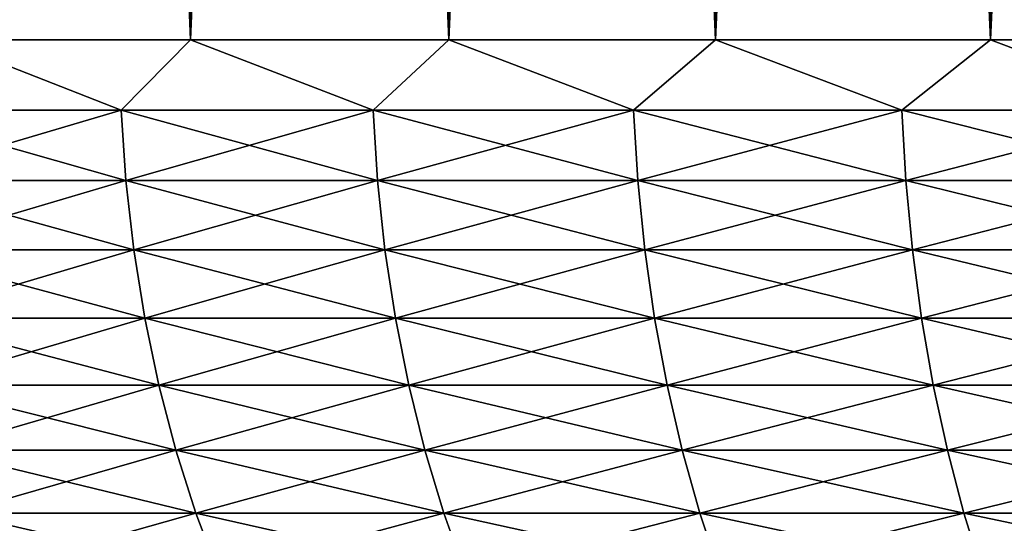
# Model space of a CAD drawing. Header units: millimetres. Extents: x -161 to 161, y -94 to 1149.
# Tile 312 of 656: x -7.118 to -5.621, y -92.835 to -92.069. Entities that reach past the tile are written whole.
import ezdxf

# ---------------------------------------------------------------- set-up
doc = ezdxf.new("R2010")
doc.units = ezdxf.units.MM
doc.header["$LTSCALE"] = 81.481481
for name, color, linetype in [('22', 7, 'CONTINUOUS'), ('23', 7, 'CONTINUOUS'), ('24', 7, 'CONTINUOUS'), ('25', 7, 'CONTINUOUS')]:
    doc.layers.add(name, color=color, linetype=linetype)

msp = doc.modelspace()

# ---------------------------------------------------------------- linework, layer by layer
at = {"layer": '22', "color": 7, "linetype": 'CONTINUOUS', "true_color": 0x323232}
for points in [[(-6.8584, -82.6, 8.6001), (-7.2373, -82.6, 8.2838), (-6.8584, -92.1, 8.6001), (-6.8584, -82.6, 8.6001)], [(-6.8584, -92.1, 8.6001), (-7.2373, -82.6, 8.2838), (-7.2373, -92.1, 8.2838), (-6.8584, -92.1, 8.6001)], [(-6.4656, -82.6, 8.8992), (-6.8584, -82.6, 8.6001), (-6.4656, -92.1, 8.8992), (-6.4656, -82.6, 8.8992)], [(-6.4656, -92.1, 8.8992), (-6.8584, -82.6, 8.6001), (-6.8584, -92.1, 8.6001), (-6.4656, -92.1, 8.8992)], [(-6.0599, -82.6, 9.1803), (-6.4656, -82.6, 8.8992), (-6.0599, -92.1, 9.1803), (-6.0599, -82.6, 9.1803)], [(-6.0599, -92.1, 9.1803), (-6.4656, -82.6, 8.8992), (-6.4656, -92.1, 8.8992), (-6.0599, -92.1, 9.1803)], [(-5.6419, -82.6, 9.4429), (-6.0599, -82.6, 9.1803), (-5.6419, -92.1, 9.4429), (-5.6419, -82.6, 9.4429)], [(-5.6419, -92.1, 9.4429), (-6.0599, -82.6, 9.1803), (-6.0599, -92.1, 9.1803), (-5.6419, -92.1, 9.4429)], [(-5.2126, -82.6, 9.6866), (-5.6419, -82.6, 9.4429), (-5.2126, -92.1, 9.6866), (-5.2126, -82.6, 9.6866)], [(-5.2126, -92.1, 9.6866), (-5.6419, -82.6, 9.4429), (-5.6419, -92.1, 9.4429), (-5.2126, -92.1, 9.6866)]]:
    msp.add_3dface(points, dxfattribs=at)
at = {"layer": '23', "color": 7, "linetype": 'CONTINUOUS', "true_color": 0x323232}
for points in [[(-7.2373, -82.6, -8.2838), (-6.8584, -82.6, -8.6001), (-7.2373, -92.1, -8.2838), (-7.2373, -82.6, -8.2838)], [(-7.2373, -92.1, -8.2838), (-6.8584, -82.6, -8.6001), (-6.8584, -92.1, -8.6001), (-7.2373, -92.1, -8.2838)], [(-6.8584, -82.6, -8.6001), (-6.4656, -82.6, -8.8992), (-6.8584, -92.1, -8.6001), (-6.8584, -82.6, -8.6001)], [(-6.8584, -92.1, -8.6001), (-6.4656, -82.6, -8.8992), (-6.4656, -92.1, -8.8992), (-6.8584, -92.1, -8.6001)], [(-6.4656, -82.6, -8.8992), (-6.0599, -82.6, -9.1803), (-6.4656, -92.1, -8.8992), (-6.4656, -82.6, -8.8992)], [(-6.4656, -92.1, -8.8992), (-6.0599, -82.6, -9.1803), (-6.0599, -92.1, -9.1803), (-6.4656, -92.1, -8.8992)], [(-6.0599, -82.6, -9.1803), (-5.6419, -82.6, -9.4429), (-6.0599, -92.1, -9.1803), (-6.0599, -82.6, -9.1803)], [(-6.0599, -92.1, -9.1803), (-5.6419, -82.6, -9.4429), (-5.6419, -92.1, -9.4429), (-6.0599, -92.1, -9.1803)], [(-5.6419, -82.6, -9.4429), (-5.2126, -82.6, -9.6866), (-5.6419, -92.1, -9.4429), (-5.6419, -82.6, -9.4429)], [(-5.6419, -92.1, -9.4429), (-5.2126, -82.6, -9.6866), (-5.2126, -92.1, -9.6866), (-5.6419, -92.1, -9.4429)]]:
    msp.add_3dface(points, dxfattribs=at)
at = {"layer": '24', "color": 7, "linetype": 'CONTINUOUS', "true_color": 0x323232}
for points in [[(-6.9641, -92.207, 8.5098), (-7.2373, -92.1, 8.2838), (-7.3337, -92.207, 8.1934), (-6.9641, -92.207, 8.5098)], [(-6.8584, -92.1, 8.6001), (-7.2373, -92.1, 8.2838), (-6.9641, -92.207, 8.5098), (-6.8584, -92.1, 8.6001)], [(-6.5809, -92.207, 8.8095), (-6.8584, -92.1, 8.6001), (-6.9641, -92.207, 8.5098), (-6.5809, -92.207, 8.8095)], [(-6.4656, -92.1, 8.8992), (-6.8584, -92.1, 8.6001), (-6.5809, -92.207, 8.8095), (-6.4656, -92.1, 8.8992)], [(-6.1848, -92.207, 9.092), (-6.4656, -92.1, 8.8992), (-6.5809, -92.207, 8.8095), (-6.1848, -92.207, 9.092)], [(-6.0599, -92.1, 9.1803), (-6.4656, -92.1, 8.8992), (-6.1848, -92.207, 9.092), (-6.0599, -92.1, 9.1803)], [(-5.7766, -92.207, 9.3567), (-6.0599, -92.1, 9.1803), (-6.1848, -92.207, 9.092), (-5.7766, -92.207, 9.3567)], [(-5.6419, -92.1, 9.4429), (-6.0599, -92.1, 9.1803), (-5.7766, -92.207, 9.3567), (-5.6419, -92.1, 9.4429)], [(-5.357, -92.207, 9.603), (-5.6419, -92.1, 9.4429), (-5.7766, -92.207, 9.3567), (-5.357, -92.207, 9.603)], [(-5.2126, -92.1, 9.6866), (-5.6419, -92.1, 9.4429), (-5.357, -92.207, 9.603), (-5.2126, -92.1, 9.6866)], [(-6.9641, -92.207, 8.5098), (-7.3337, -92.207, 8.1934), (-6.9569, -92.3136, 8.5009), (-6.9641, -92.207, 8.5098)], [(-6.9569, -92.3136, 8.5009), (-7.3337, -92.207, 8.1934), (-7.3261, -92.3136, 8.1849), (-6.9569, -92.3136, 8.5009)], [(-6.5809, -92.207, 8.8095), (-6.9641, -92.207, 8.5098), (-6.574, -92.3136, 8.8003), (-6.5809, -92.207, 8.8095)], [(-6.574, -92.3136, 8.8003), (-6.9641, -92.207, 8.5098), (-6.9569, -92.3136, 8.5009), (-6.574, -92.3136, 8.8003)], [(-6.1848, -92.207, 9.092), (-6.5809, -92.207, 8.8095), (-6.1783, -92.3136, 9.0825), (-6.1848, -92.207, 9.092)], [(-6.1783, -92.3136, 9.0825), (-6.5809, -92.207, 8.8095), (-6.574, -92.3136, 8.8003), (-6.1783, -92.3136, 9.0825)], [(-5.7766, -92.207, 9.3567), (-6.1848, -92.207, 9.092), (-5.7705, -92.3136, 9.3469), (-5.7766, -92.207, 9.3567)], [(-5.7705, -92.3136, 9.3469), (-6.1848, -92.207, 9.092), (-6.1783, -92.3136, 9.0825), (-5.7705, -92.3136, 9.3469)], [(-5.357, -92.207, 9.603), (-5.7766, -92.207, 9.3567), (-5.3515, -92.3136, 9.593), (-5.357, -92.207, 9.603)], [(-5.3515, -92.3136, 9.593), (-5.7766, -92.207, 9.3567), (-5.7705, -92.3136, 9.3469), (-5.3515, -92.3136, 9.593)], [(-6.9569, -92.3136, 8.5009), (-7.3261, -92.3136, 8.1849), (-6.9448, -92.4191, 8.4862), (-6.9569, -92.3136, 8.5009)], [(-6.9448, -92.4191, 8.4862), (-7.3261, -92.3136, 8.1849), (-7.3134, -92.4191, 8.1707), (-6.9448, -92.4191, 8.4862)], [(-6.574, -92.3136, 8.8003), (-6.9569, -92.3136, 8.5009), (-6.5627, -92.4191, 8.7851), (-6.574, -92.3136, 8.8003)], [(-6.5627, -92.4191, 8.7851), (-6.9569, -92.3136, 8.5009), (-6.9448, -92.4191, 8.4862), (-6.5627, -92.4191, 8.7851)], [(-6.1783, -92.3136, 9.0825), (-6.574, -92.3136, 8.8003), (-6.1676, -92.4191, 9.0668), (-6.1783, -92.3136, 9.0825)], [(-6.1676, -92.4191, 9.0668), (-6.574, -92.3136, 8.8003), (-6.5627, -92.4191, 8.7851), (-6.1676, -92.4191, 9.0668)], [(-5.7705, -92.3136, 9.3469), (-6.1783, -92.3136, 9.0825), (-5.7605, -92.4191, 9.3307), (-5.7705, -92.3136, 9.3469)], [(-5.7605, -92.4191, 9.3307), (-6.1783, -92.3136, 9.0825), (-6.1676, -92.4191, 9.0668), (-5.7605, -92.4191, 9.3307)], [(-5.3515, -92.3136, 9.593), (-5.7705, -92.3136, 9.3469), (-5.3422, -92.4191, 9.5764), (-5.3515, -92.3136, 9.593)], [(-5.3422, -92.4191, 9.5764), (-5.7705, -92.3136, 9.3469), (-5.7605, -92.4191, 9.3307), (-5.3422, -92.4191, 9.5764)], [(-6.9448, -92.4191, 8.4862), (-7.3134, -92.4191, 8.1707), (-6.928, -92.5229, 8.4657), (-6.9448, -92.4191, 8.4862)], [(-6.928, -92.5229, 8.4657), (-7.3134, -92.4191, 8.1707), (-7.2957, -92.5229, 8.1509), (-6.928, -92.5229, 8.4657)], [(-6.5627, -92.4191, 8.7851), (-6.9448, -92.4191, 8.4862), (-6.5468, -92.5229, 8.7638), (-6.5627, -92.4191, 8.7851)], [(-6.5468, -92.5229, 8.7638), (-6.9448, -92.4191, 8.4862), (-6.928, -92.5229, 8.4657), (-6.5468, -92.5229, 8.7638)], [(-6.1676, -92.4191, 9.0668), (-6.5627, -92.4191, 8.7851), (-6.1527, -92.5229, 9.0448), (-6.1676, -92.4191, 9.0668)], [(-6.1527, -92.5229, 9.0448), (-6.5627, -92.4191, 8.7851), (-6.5468, -92.5229, 8.7638), (-6.1527, -92.5229, 9.0448)], [(-5.7605, -92.4191, 9.3307), (-6.1676, -92.4191, 9.0668), (-5.7466, -92.5229, 9.3081), (-5.7605, -92.4191, 9.3307)], [(-5.7466, -92.5229, 9.3081), (-6.1676, -92.4191, 9.0668), (-6.1527, -92.5229, 9.0448), (-5.7466, -92.5229, 9.3081)], [(-5.3422, -92.4191, 9.5764), (-5.7605, -92.4191, 9.3307), (-5.3293, -92.5229, 9.5532), (-5.3422, -92.4191, 9.5764)], [(-5.3293, -92.5229, 9.5532), (-5.7605, -92.4191, 9.3307), (-5.7466, -92.5229, 9.3081), (-5.3293, -92.5229, 9.5532)], [(-6.928, -92.5229, 8.4657), (-7.2957, -92.5229, 8.1509), (-6.9066, -92.6246, 8.4394), (-6.928, -92.5229, 8.4657)], [(-6.9066, -92.6246, 8.4394), (-7.2957, -92.5229, 8.1509), (-7.2731, -92.6246, 8.1257), (-6.9066, -92.6246, 8.4394)], [(-6.5468, -92.5229, 8.7638), (-6.928, -92.5229, 8.4657), (-6.5265, -92.6246, 8.7367), (-6.5468, -92.5229, 8.7638)], [(-6.5265, -92.6246, 8.7367), (-6.928, -92.5229, 8.4657), (-6.9066, -92.6246, 8.4394), (-6.5265, -92.6246, 8.7367)], [(-6.1527, -92.5229, 9.0448), (-6.5468, -92.5229, 8.7638), (-6.1337, -92.6246, 9.0168), (-6.1527, -92.5229, 9.0448)], [(-6.1337, -92.6246, 9.0168), (-6.5468, -92.5229, 8.7638), (-6.5265, -92.6246, 8.7367), (-6.1337, -92.6246, 9.0168)], [(-5.7466, -92.5229, 9.3081), (-6.1527, -92.5229, 9.0448), (-5.7288, -92.6246, 9.2793), (-5.7466, -92.5229, 9.3081)], [(-5.7288, -92.6246, 9.2793), (-6.1527, -92.5229, 9.0448), (-6.1337, -92.6246, 9.0168), (-5.7288, -92.6246, 9.2793)], [(-5.3293, -92.5229, 9.5532), (-5.7466, -92.5229, 9.3081), (-5.3128, -92.6246, 9.5236), (-5.3293, -92.5229, 9.5532)], [(-5.3128, -92.6246, 9.5236), (-5.7466, -92.5229, 9.3081), (-5.7288, -92.6246, 9.2793), (-5.3128, -92.6246, 9.5236)], [(-6.9066, -92.6246, 8.4394), (-7.2731, -92.6246, 8.1257), (-6.8806, -92.7236, 8.4077), (-6.9066, -92.6246, 8.4394)], [(-6.8806, -92.7236, 8.4077), (-7.2731, -92.6246, 8.1257), (-7.2457, -92.7236, 8.0951), (-6.8806, -92.7236, 8.4077)], [(-6.5265, -92.6246, 8.7367), (-6.9066, -92.6246, 8.4394), (-6.5019, -92.7236, 8.7038), (-6.5265, -92.6246, 8.7367)], [(-6.5019, -92.7236, 8.7038), (-6.9066, -92.6246, 8.4394), (-6.8806, -92.7236, 8.4077), (-6.5019, -92.7236, 8.7038)], [(-6.1337, -92.6246, 9.0168), (-6.5265, -92.6246, 8.7367), (-6.1106, -92.7236, 8.9829), (-6.1337, -92.6246, 9.0168)], [(-6.1106, -92.7236, 8.9829), (-6.5265, -92.6246, 8.7367), (-6.5019, -92.7236, 8.7038), (-6.1106, -92.7236, 8.9829)], [(-5.7288, -92.6246, 9.2793), (-6.1337, -92.6246, 9.0168), (-5.7073, -92.7236, 9.2444), (-5.7288, -92.6246, 9.2793)], [(-5.7073, -92.7236, 9.2444), (-6.1337, -92.6246, 9.0168), (-6.1106, -92.7236, 8.9829), (-5.7073, -92.7236, 9.2444)], [(-5.3128, -92.6246, 9.5236), (-5.7288, -92.6246, 9.2793), (-5.2928, -92.7236, 9.4878), (-5.3128, -92.6246, 9.5236)], [(-5.2928, -92.7236, 9.4878), (-5.7288, -92.6246, 9.2793), (-5.7073, -92.7236, 9.2444), (-5.2928, -92.7236, 9.4878)], [(-6.8806, -92.7236, 8.4077), (-7.2457, -92.7236, 8.0951), (-6.8502, -92.8194, 8.3705), (-6.8806, -92.7236, 8.4077)], [(-6.8502, -92.8194, 8.3705), (-7.2457, -92.7236, 8.0951), (-7.2137, -92.8194, 8.0593), (-6.8502, -92.8194, 8.3705)], [(-6.5019, -92.7236, 8.7038), (-6.8806, -92.7236, 8.4077), (-6.4732, -92.8194, 8.6653), (-6.5019, -92.7236, 8.7038)], [(-6.4732, -92.8194, 8.6653), (-6.8806, -92.7236, 8.4077), (-6.8502, -92.8194, 8.3705), (-6.4732, -92.8194, 8.6653)], [(-6.1106, -92.7236, 8.9829), (-6.5019, -92.7236, 8.7038), (-6.0836, -92.8194, 8.9432), (-6.1106, -92.7236, 8.9829)], [(-6.0836, -92.8194, 8.9432), (-6.5019, -92.7236, 8.7038), (-6.4732, -92.8194, 8.6653), (-6.0836, -92.8194, 8.9432)], [(-5.7073, -92.7236, 9.2444), (-6.1106, -92.7236, 8.9829), (-5.682, -92.8194, 9.2035), (-5.7073, -92.7236, 9.2444)], [(-5.682, -92.8194, 9.2035), (-6.1106, -92.7236, 8.9829), (-6.0836, -92.8194, 8.9432), (-5.682, -92.8194, 9.2035)], [(-5.2928, -92.7236, 9.4878), (-5.7073, -92.7236, 9.2444), (-5.2694, -92.8194, 9.4459), (-5.2928, -92.7236, 9.4878)], [(-5.2694, -92.8194, 9.4459), (-5.7073, -92.7236, 9.2444), (-5.682, -92.8194, 9.2035), (-5.2694, -92.8194, 9.4459)], [(-6.8502, -92.8194, 8.3705), (-7.2137, -92.8194, 8.0593), (-6.8155, -92.9116, 8.3282), (-6.8502, -92.8194, 8.3705)], [(-6.8155, -92.9116, 8.3282), (-7.2137, -92.8194, 8.0593), (-7.1772, -92.9116, 8.0185), (-6.8155, -92.9116, 8.3282)], [(-6.4732, -92.8194, 8.6653), (-6.8502, -92.8194, 8.3705), (-6.4404, -92.9116, 8.6215), (-6.4732, -92.8194, 8.6653)], [(-6.4404, -92.9116, 8.6215), (-6.8502, -92.8194, 8.3705), (-6.8155, -92.9116, 8.3282), (-6.4404, -92.9116, 8.6215)], [(-6.0836, -92.8194, 8.9432), (-6.4732, -92.8194, 8.6653), (-6.0528, -92.9116, 8.8979), (-6.0836, -92.8194, 8.9432)], [(-6.0528, -92.9116, 8.8979), (-6.4732, -92.8194, 8.6653), (-6.4404, -92.9116, 8.6215), (-6.0528, -92.9116, 8.8979)], [(-5.682, -92.8194, 9.2035), (-6.0836, -92.8194, 8.9432), (-5.6533, -92.9116, 9.157), (-5.682, -92.8194, 9.2035)], [(-5.6533, -92.9116, 9.157), (-6.0836, -92.8194, 8.9432), (-6.0528, -92.9116, 8.8979), (-5.6533, -92.9116, 9.157)], [(-5.2694, -92.8194, 9.4459), (-5.682, -92.8194, 9.2035), (-5.2427, -92.9116, 9.3981), (-5.2694, -92.8194, 9.4459)], [(-5.2427, -92.9116, 9.3981), (-5.682, -92.8194, 9.2035), (-5.6533, -92.9116, 9.157), (-5.2427, -92.9116, 9.3981)]]:
    msp.add_3dface(points, dxfattribs=at)
at = {"layer": '25', "color": 7, "linetype": 'CONTINUOUS', "true_color": 0x323232}
for points in [[(-7.3337, -92.207, -8.1934), (-7.2373, -92.1, -8.2838), (-6.9641, -92.207, -8.5098), (-7.3337, -92.207, -8.1934)], [(-7.2373, -92.1, -8.2838), (-6.8584, -92.1, -8.6001), (-6.9641, -92.207, -8.5098), (-7.2373, -92.1, -8.2838)], [(-6.9641, -92.207, -8.5098), (-6.8584, -92.1, -8.6001), (-6.5809, -92.207, -8.8095), (-6.9641, -92.207, -8.5098)], [(-6.8584, -92.1, -8.6001), (-6.4656, -92.1, -8.8992), (-6.5809, -92.207, -8.8095), (-6.8584, -92.1, -8.6001)], [(-6.5809, -92.207, -8.8095), (-6.4656, -92.1, -8.8992), (-6.1848, -92.207, -9.092), (-6.5809, -92.207, -8.8095)], [(-6.4656, -92.1, -8.8992), (-6.0599, -92.1, -9.1803), (-6.1848, -92.207, -9.092), (-6.4656, -92.1, -8.8992)], [(-6.1848, -92.207, -9.092), (-6.0599, -92.1, -9.1803), (-5.7766, -92.207, -9.3567), (-6.1848, -92.207, -9.092)], [(-6.0599, -92.1, -9.1803), (-5.6419, -92.1, -9.4429), (-5.7766, -92.207, -9.3567), (-6.0599, -92.1, -9.1803)], [(-5.7766, -92.207, -9.3567), (-5.6419, -92.1, -9.4429), (-5.357, -92.207, -9.603), (-5.7766, -92.207, -9.3567)], [(-5.6419, -92.1, -9.4429), (-5.2126, -92.1, -9.6866), (-5.357, -92.207, -9.603), (-5.6419, -92.1, -9.4429)], [(-7.3337, -92.207, -8.1934), (-6.9641, -92.207, -8.5098), (-7.3261, -92.3136, -8.1849), (-7.3337, -92.207, -8.1934)], [(-7.3261, -92.3136, -8.1849), (-6.9641, -92.207, -8.5098), (-6.9569, -92.3136, -8.5009), (-7.3261, -92.3136, -8.1849)], [(-6.9641, -92.207, -8.5098), (-6.5809, -92.207, -8.8095), (-6.9569, -92.3136, -8.5009), (-6.9641, -92.207, -8.5098)], [(-6.9569, -92.3136, -8.5009), (-6.5809, -92.207, -8.8095), (-6.574, -92.3136, -8.8003), (-6.9569, -92.3136, -8.5009)], [(-6.5809, -92.207, -8.8095), (-6.1848, -92.207, -9.092), (-6.574, -92.3136, -8.8003), (-6.5809, -92.207, -8.8095)], [(-6.574, -92.3136, -8.8003), (-6.1848, -92.207, -9.092), (-6.1783, -92.3136, -9.0825), (-6.574, -92.3136, -8.8003)], [(-6.1848, -92.207, -9.092), (-5.7766, -92.207, -9.3567), (-6.1783, -92.3136, -9.0825), (-6.1848, -92.207, -9.092)], [(-6.1783, -92.3136, -9.0825), (-5.7766, -92.207, -9.3567), (-5.7705, -92.3136, -9.3469), (-6.1783, -92.3136, -9.0825)], [(-5.7766, -92.207, -9.3567), (-5.357, -92.207, -9.603), (-5.7705, -92.3136, -9.3469), (-5.7766, -92.207, -9.3567)], [(-5.7705, -92.3136, -9.3469), (-5.357, -92.207, -9.603), (-5.3515, -92.3136, -9.593), (-5.7705, -92.3136, -9.3469)], [(-7.3261, -92.3136, -8.1849), (-6.9569, -92.3136, -8.5009), (-7.3134, -92.4191, -8.1707), (-7.3261, -92.3136, -8.1849)], [(-7.3134, -92.4191, -8.1707), (-6.9569, -92.3136, -8.5009), (-6.9448, -92.4191, -8.4862), (-7.3134, -92.4191, -8.1707)], [(-6.9569, -92.3136, -8.5009), (-6.574, -92.3136, -8.8003), (-6.9448, -92.4191, -8.4862), (-6.9569, -92.3136, -8.5009)], [(-6.9448, -92.4191, -8.4862), (-6.574, -92.3136, -8.8003), (-6.5627, -92.4191, -8.7851), (-6.9448, -92.4191, -8.4862)], [(-6.574, -92.3136, -8.8003), (-6.1783, -92.3136, -9.0825), (-6.5627, -92.4191, -8.7851), (-6.574, -92.3136, -8.8003)], [(-6.5627, -92.4191, -8.7851), (-6.1783, -92.3136, -9.0825), (-6.1676, -92.4191, -9.0668), (-6.5627, -92.4191, -8.7851)], [(-6.1783, -92.3136, -9.0825), (-5.7705, -92.3136, -9.3469), (-6.1676, -92.4191, -9.0668), (-6.1783, -92.3136, -9.0825)], [(-6.1676, -92.4191, -9.0668), (-5.7705, -92.3136, -9.3469), (-5.7605, -92.4191, -9.3307), (-6.1676, -92.4191, -9.0668)], [(-5.7705, -92.3136, -9.3469), (-5.3515, -92.3136, -9.593), (-5.7605, -92.4191, -9.3307), (-5.7705, -92.3136, -9.3469)], [(-5.7605, -92.4191, -9.3307), (-5.3515, -92.3136, -9.593), (-5.3422, -92.4191, -9.5764), (-5.7605, -92.4191, -9.3307)], [(-7.3134, -92.4191, -8.1707), (-6.9448, -92.4191, -8.4862), (-7.2957, -92.5229, -8.1509), (-7.3134, -92.4191, -8.1707)], [(-7.2957, -92.5229, -8.1509), (-6.9448, -92.4191, -8.4862), (-6.928, -92.5229, -8.4657), (-7.2957, -92.5229, -8.1509)], [(-6.9448, -92.4191, -8.4862), (-6.5627, -92.4191, -8.7851), (-6.928, -92.5229, -8.4657), (-6.9448, -92.4191, -8.4862)], [(-6.928, -92.5229, -8.4657), (-6.5627, -92.4191, -8.7851), (-6.5468, -92.5229, -8.7638), (-6.928, -92.5229, -8.4657)], [(-6.5627, -92.4191, -8.7851), (-6.1676, -92.4191, -9.0668), (-6.5468, -92.5229, -8.7638), (-6.5627, -92.4191, -8.7851)], [(-6.5468, -92.5229, -8.7638), (-6.1676, -92.4191, -9.0668), (-6.1527, -92.5229, -9.0448), (-6.5468, -92.5229, -8.7638)], [(-6.1676, -92.4191, -9.0668), (-5.7605, -92.4191, -9.3307), (-6.1527, -92.5229, -9.0448), (-6.1676, -92.4191, -9.0668)], [(-6.1527, -92.5229, -9.0448), (-5.7605, -92.4191, -9.3307), (-5.7466, -92.5229, -9.3081), (-6.1527, -92.5229, -9.0448)], [(-5.7605, -92.4191, -9.3307), (-5.3422, -92.4191, -9.5764), (-5.7466, -92.5229, -9.3081), (-5.7605, -92.4191, -9.3307)], [(-5.7466, -92.5229, -9.3081), (-5.3422, -92.4191, -9.5764), (-5.3293, -92.5229, -9.5532), (-5.7466, -92.5229, -9.3081)], [(-7.2957, -92.5229, -8.1509), (-6.928, -92.5229, -8.4657), (-7.2731, -92.6246, -8.1257), (-7.2957, -92.5229, -8.1509)], [(-7.2731, -92.6246, -8.1257), (-6.928, -92.5229, -8.4657), (-6.9066, -92.6246, -8.4394), (-7.2731, -92.6246, -8.1257)], [(-6.928, -92.5229, -8.4657), (-6.5468, -92.5229, -8.7638), (-6.9066, -92.6246, -8.4394), (-6.928, -92.5229, -8.4657)], [(-6.9066, -92.6246, -8.4394), (-6.5468, -92.5229, -8.7638), (-6.5265, -92.6246, -8.7367), (-6.9066, -92.6246, -8.4394)], [(-6.5468, -92.5229, -8.7638), (-6.1527, -92.5229, -9.0448), (-6.5265, -92.6246, -8.7367), (-6.5468, -92.5229, -8.7638)], [(-6.5265, -92.6246, -8.7367), (-6.1527, -92.5229, -9.0448), (-6.1337, -92.6246, -9.0168), (-6.5265, -92.6246, -8.7367)], [(-6.1527, -92.5229, -9.0448), (-5.7466, -92.5229, -9.3081), (-6.1337, -92.6246, -9.0168), (-6.1527, -92.5229, -9.0448)], [(-6.1337, -92.6246, -9.0168), (-5.7466, -92.5229, -9.3081), (-5.7288, -92.6246, -9.2793), (-6.1337, -92.6246, -9.0168)], [(-5.7466, -92.5229, -9.3081), (-5.3293, -92.5229, -9.5532), (-5.7288, -92.6246, -9.2793), (-5.7466, -92.5229, -9.3081)], [(-5.7288, -92.6246, -9.2793), (-5.3293, -92.5229, -9.5532), (-5.3128, -92.6246, -9.5236), (-5.7288, -92.6246, -9.2793)], [(-7.2731, -92.6246, -8.1257), (-6.9066, -92.6246, -8.4394), (-7.2457, -92.7236, -8.0951), (-7.2731, -92.6246, -8.1257)], [(-7.2457, -92.7236, -8.0951), (-6.9066, -92.6246, -8.4394), (-6.8806, -92.7236, -8.4077), (-7.2457, -92.7236, -8.0951)], [(-6.9066, -92.6246, -8.4394), (-6.5265, -92.6246, -8.7367), (-6.8806, -92.7236, -8.4077), (-6.9066, -92.6246, -8.4394)], [(-6.8806, -92.7236, -8.4077), (-6.5265, -92.6246, -8.7367), (-6.5019, -92.7236, -8.7038), (-6.8806, -92.7236, -8.4077)], [(-6.5265, -92.6246, -8.7367), (-6.1337, -92.6246, -9.0168), (-6.5019, -92.7236, -8.7038), (-6.5265, -92.6246, -8.7367)], [(-6.5019, -92.7236, -8.7038), (-6.1337, -92.6246, -9.0168), (-6.1106, -92.7236, -8.9829), (-6.5019, -92.7236, -8.7038)], [(-6.1337, -92.6246, -9.0168), (-5.7288, -92.6246, -9.2793), (-6.1106, -92.7236, -8.9829), (-6.1337, -92.6246, -9.0168)], [(-6.1106, -92.7236, -8.9829), (-5.7288, -92.6246, -9.2793), (-5.7073, -92.7236, -9.2444), (-6.1106, -92.7236, -8.9829)], [(-5.7288, -92.6246, -9.2793), (-5.3128, -92.6246, -9.5236), (-5.7073, -92.7236, -9.2444), (-5.7288, -92.6246, -9.2793)], [(-5.7073, -92.7236, -9.2444), (-5.3128, -92.6246, -9.5236), (-5.2928, -92.7236, -9.4878), (-5.7073, -92.7236, -9.2444)], [(-7.2457, -92.7236, -8.0951), (-6.8806, -92.7236, -8.4077), (-7.2137, -92.8194, -8.0593), (-7.2457, -92.7236, -8.0951)], [(-7.2137, -92.8194, -8.0593), (-6.8806, -92.7236, -8.4077), (-6.8502, -92.8194, -8.3705), (-7.2137, -92.8194, -8.0593)], [(-6.8806, -92.7236, -8.4077), (-6.5019, -92.7236, -8.7038), (-6.8502, -92.8194, -8.3705), (-6.8806, -92.7236, -8.4077)], [(-6.8502, -92.8194, -8.3705), (-6.5019, -92.7236, -8.7038), (-6.4732, -92.8194, -8.6653), (-6.8502, -92.8194, -8.3705)], [(-6.5019, -92.7236, -8.7038), (-6.1106, -92.7236, -8.9829), (-6.4732, -92.8194, -8.6653), (-6.5019, -92.7236, -8.7038)], [(-6.4732, -92.8194, -8.6653), (-6.1106, -92.7236, -8.9829), (-6.0836, -92.8194, -8.9432), (-6.4732, -92.8194, -8.6653)], [(-6.1106, -92.7236, -8.9829), (-5.7073, -92.7236, -9.2444), (-6.0836, -92.8194, -8.9432), (-6.1106, -92.7236, -8.9829)], [(-6.0836, -92.8194, -8.9432), (-5.7073, -92.7236, -9.2444), (-5.682, -92.8194, -9.2035), (-6.0836, -92.8194, -8.9432)], [(-5.7073, -92.7236, -9.2444), (-5.2928, -92.7236, -9.4878), (-5.682, -92.8194, -9.2035), (-5.7073, -92.7236, -9.2444)], [(-5.682, -92.8194, -9.2035), (-5.2928, -92.7236, -9.4878), (-5.2694, -92.8194, -9.4459), (-5.682, -92.8194, -9.2035)], [(-7.2137, -92.8194, -8.0593), (-6.8502, -92.8194, -8.3705), (-7.1772, -92.9116, -8.0185), (-7.2137, -92.8194, -8.0593)], [(-7.1772, -92.9116, -8.0185), (-6.8502, -92.8194, -8.3705), (-6.8155, -92.9116, -8.3282), (-7.1772, -92.9116, -8.0185)], [(-6.8502, -92.8194, -8.3705), (-6.4732, -92.8194, -8.6653), (-6.8155, -92.9116, -8.3282), (-6.8502, -92.8194, -8.3705)], [(-6.8155, -92.9116, -8.3282), (-6.4732, -92.8194, -8.6653), (-6.4404, -92.9116, -8.6215), (-6.8155, -92.9116, -8.3282)], [(-6.4732, -92.8194, -8.6653), (-6.0836, -92.8194, -8.9432), (-6.4404, -92.9116, -8.6215), (-6.4732, -92.8194, -8.6653)], [(-6.4404, -92.9116, -8.6215), (-6.0836, -92.8194, -8.9432), (-6.0528, -92.9116, -8.8979), (-6.4404, -92.9116, -8.6215)], [(-6.0836, -92.8194, -8.9432), (-5.682, -92.8194, -9.2035), (-6.0528, -92.9116, -8.8979), (-6.0836, -92.8194, -8.9432)], [(-6.0528, -92.9116, -8.8979), (-5.682, -92.8194, -9.2035), (-5.6533, -92.9116, -9.157), (-6.0528, -92.9116, -8.8979)], [(-5.682, -92.8194, -9.2035), (-5.2694, -92.8194, -9.4459), (-5.6533, -92.9116, -9.157), (-5.682, -92.8194, -9.2035)], [(-5.6533, -92.9116, -9.157), (-5.2694, -92.8194, -9.4459), (-5.2427, -92.9116, -9.3981), (-5.6533, -92.9116, -9.157)]]:
    msp.add_3dface(points, dxfattribs=at)

doc.saveas('drawing.dxf')
